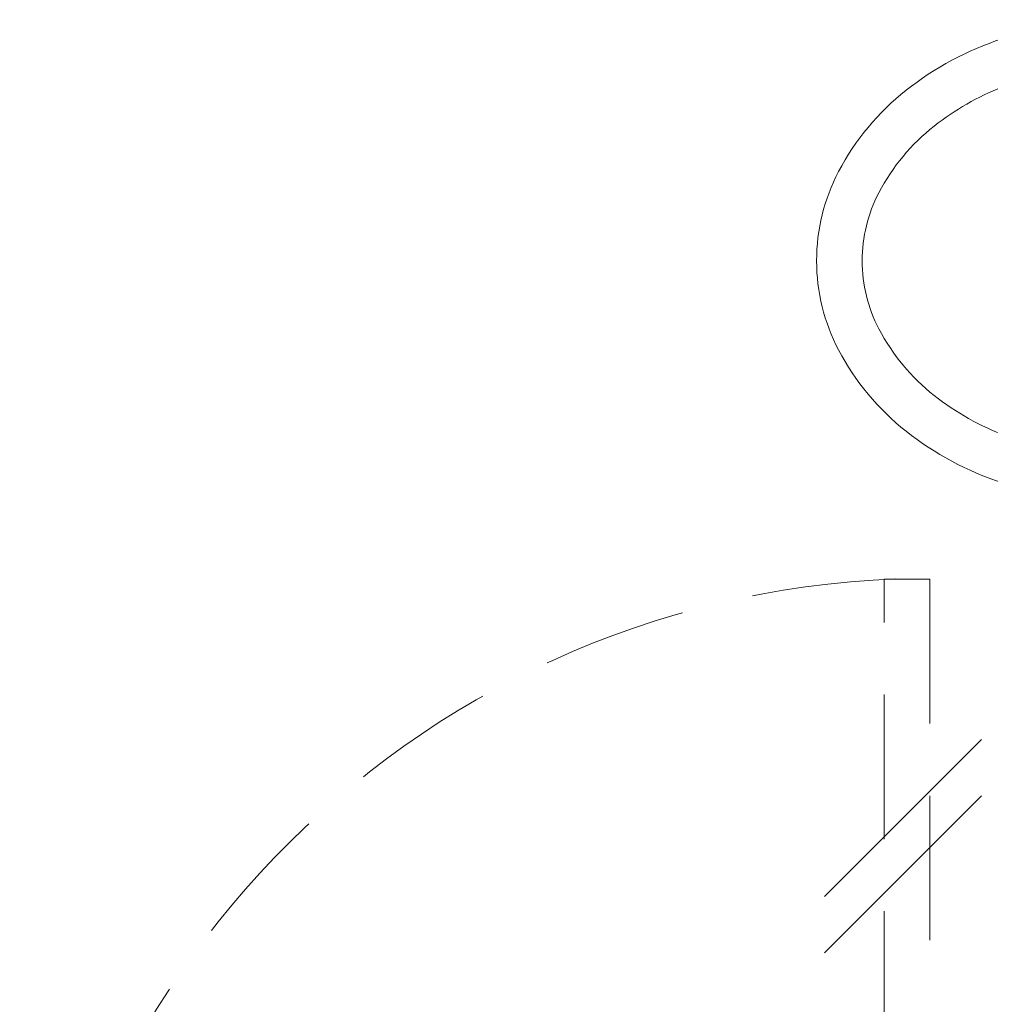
# Model space of a CAD drawing. Header units: millimetres. Extents: x 28291 to 177760, y -399809 to -170937.
# Tile 769 of 905: x 74019 to 74083, y -194482 to -194417. Entities that reach past the tile are written whole.
import ezdxf

# ---------------------------------------------------------------- set-up
doc = ezdxf.new("R2010")
doc.units = ezdxf.units.MM
doc.linetypes.add('HIDDEN2', pattern=[4.7625, 3.175, -1.5875])
doc.layers.get('0').update_dxf_attribs({"lineweight": 0})
doc.layers.add('!! 0_ Istn-okna - wymienione', color=9, linetype='Continuous', lineweight=13, true_color=0x808080)
doc.layers.add('!! 2_WYBURZENIA DO REMONTU', color=7, linetype='Continuous', lineweight=0, true_color=0x4d4d4d, plot=False)

# ---------------------------------------------------------------- blocks, each defined once
blk = doc.blocks.new('A$C164C2DE0')
for p, q in [((0, 15.897), (0, -15.897)), ((6.9, 15.897), (0, 15.897)), ((0, -15.897), (6.9, -15.897))]:
    blk.add_line(p, q)
for centre in [(11.111, 2.828), (9.479, 0), (12.744, 0), (11.111, -2.828)]:
    blk.add_circle(centre, 0.5)
for centre, radius, start, end in [((6.9, -9.541), 25.438, 71.8951, 90), ((11.9, 13.456), 1.944, 90, 141.90917), ((19.99, 7.115), 12.223, 141.90917, 162.01253), ((8.429, -4.864), 20.517, 51.71544, 71.8951), ((12.982, 6.802), 5, 65.48419, 158.26389), ((8.429, -4.864), 17.517, 51.71544, 69.59232), ((10.775, -1.893), 16.732, 27.68941, 51.71544), ((33.17, 2.836), 26.079, 162.01253, 172.34048), ((24.656, 2.115), 17.58, 158.16558, 170.46657), ((10.775, -1.893), 13.732, 27.68941, 51.71544), ((54.258, 0), 47.358, 172.34048, 180), ((14.382, 0), 12.658, 0, 27.68941), ((37.249, 0), 30.349, 170.46657, 180), ((14.382, 0), 9.658, 0, 27.68941), ((37.249, 0), 30.349, 180, 189.53343), ((54.258, 0), 47.358, 180, 187.65952), ((14.382, 0), 9.658, 332.31059, 0), ((14.382, 0), 12.658, 332.31059, 0), ((10.775, 1.893), 13.732, 308.28456, 332.31059), ((24.656, -2.115), 17.58, 189.53343, 201.83442), ((33.17, -2.836), 26.079, 187.65952, 197.98747), ((10.775, 1.893), 16.732, 308.28456, 332.31059), ((12.98, -6.796), 5, 201.79982, 291.31952), ((8.429, 4.864), 17.517, 291.31952, 308.28456), ((19.99, -7.115), 12.223, 197.98747, 218.09083), ((8.429, 4.864), 20.517, 288.1049, 308.28456), ((6.9, 9.541), 25.438, 270, 288.1049), ((11.9, -13.456), 1.944, 218.09083, 270)]:
    blk.add_arc(centre, radius, start, end)

msp = doc.modelspace()

# ---------------------------------------------------------------- linework, layer by layer
at = {"layer": '!! 2_WYBURZENIA DO REMONTU', "linetype": 'HIDDEN2', "ltscale": 3}
msp.add_lwpolyline([(74075.83994, -194513.5883), (74075.83994, -194453.5883), (74078.83994, -194453.5883), (74078.83994, -194513.5883)], close=True, dxfattribs=at)
at = {"layer": '!! 2_WYBURZENIA DO REMONTU'}
for points in [[(74082.251, -194464.16581), (74071.90516, -194474.51165)], [(74082.251, -194467.87243), (74071.90516, -194478.21827)]]:
    msp.add_lwpolyline(points, dxfattribs=at)
at = {"layer": '!! 2_WYBURZENIA DO REMONTU', "linetype": 'HIDDEN2', "ltscale": 3}
msp.add_arc((74078.94253, -194513.6308), 60.1026, 92.2197771, 179.9696041, dxfattribs=at)

# ---------------------------------------------------------------- block references
at = {"layer": '!! 0_ Istn-okna - wymienione', "rotation": 180}
msp.add_blockref('A$C164C2DE0', (74098.42327, -194432.5883), dxfattribs=at)

doc.saveas('drawing.dxf')
